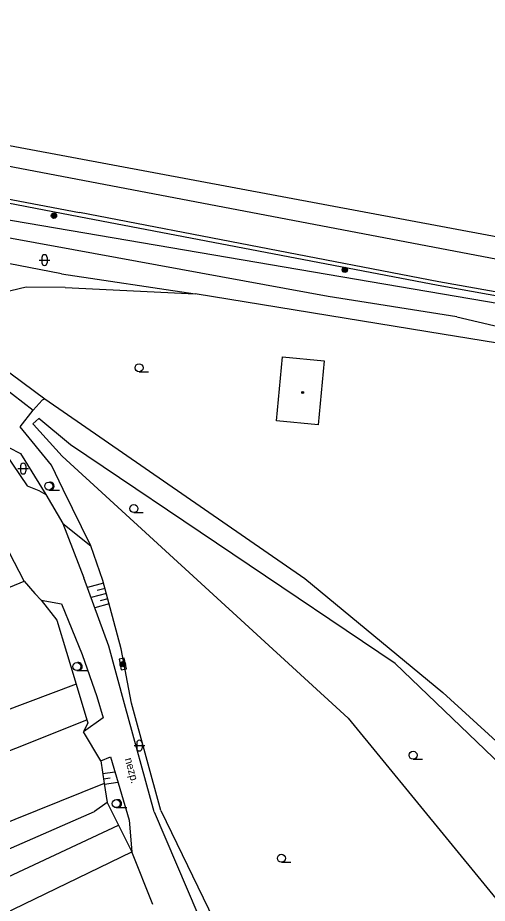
# Model space of a CAD drawing. Extents: x -595546 to -593986, y -1160845 to -1159202.
# Drawn here: x -594987.4 to -594943.4, y -1160163.2 to -1160080.3 of the extents above; entities that cross this region are included whole.
import ezdxf

# ---------------------------------------------------------------- set-up
doc = ezdxf.new("R2010")
doc.units = 0
for name, color, linetype in [('DOP - budovy nerozlisene - VP', 7, 'Continuous'), ('DOP - kresba z DSPS bez souradnic', 7, 'Continuous'), ('DOP - rozhrani ploch obecne', 7, 'Continuous'), ('Level 24', 7, 'Continuous'), ('Level 25', 7, 'Continuous'), ('Level 36', 7, 'Continuous'), ('Level 39', 7, 'Continuous'), ('Specificka linie pasportu komunikaci', 7, 'Continuous'), ('TM - horni hrana svahu', 7, 'Continuous'), ('TM - hranice souvisleho porostu (skupiny stromu_ kere)', 7, 'Continuous'), ('TM - letecke snimky - pomocna linie', 7, 'Continuous'), ('TM - nezpevnene cesty a chodniky', 7, 'Continuous'), ('TM - plot drateny_ kovovy - VP', 7, 'Continuous'), ('TM - podezdivka plotu - VP', 7, 'Continuous'), ('TM - pomocna konstrukcni linie', 7, 'Continuous'), ('TM - popis povrchu', 7, 'Continuous'), ('TM - srafovani', 7, 'Continuous'), ('TM - vjezd na pozemek', 7, 'Continuous')]:
    doc.layers.add(name, color=color, linetype=linetype)

msp = doc.modelspace()

# ---------------------------------------------------------------- linework, layer by layer
at = {"layer": 'DOP - budovy nerozlisene - VP'}
for points in [[(-594963.17, -1160118.04), (-594962.62, -1160112.05)], [(-594962.62, -1160112.05), (-594958.71, -1160112.41)], [(-594958.71, -1160112.41), (-594959.26, -1160118.4)], [(-594959.26, -1160118.4), (-594963.17, -1160118.04)]]:
    msp.add_lwpolyline(points, dxfattribs=at)
at = {"layer": 'DOP - kresba z DSPS bez souradnic'}
msp.add_lwpolyline([(-594994.78, -1160027.28), (-595006.42, -1160088.85), (-594939.11, -1160101.43), (-594934.74, -1160078.54), (-594931.92, -1160079.05), (-594936.73, -1160104.02), (-595006.75, -1160090.67)], dxfattribs=at)
at = {"layer": 'DOP - rozhrani ploch obecne'}
for points in [[(-594984.87, -1160115.96), (-594960.53, -1160132.8)], [(-594982.47, -1160120.29), (-594985.43, -1160117.81), (-594985.98, -1160118.32)], [(-594985.98, -1160118.32), (-594985.93, -1160118.38), (-594983.24, -1160121.34)], [(-594952.04, -1160140.78), (-594982.47, -1160120.29)], [(-594983.24, -1160121.34), (-594956.46, -1160145.89)], [(-594960.53, -1160132.8), (-594947.59, -1160143.49)], [(-594941.36, -1160151.04), (-594952.04, -1160140.78)], [(-594981.93, -1160142.72), (-595032.85, -1160161.88)], [(-594947.59, -1160143.49), (-594932.59, -1160157.17)], [(-595020.85, -1160161.97), (-594980.93, -1160146.04)], [(-594956.46, -1160145.89), (-594937.53, -1160169.01)], [(-594979.3, -1160152), (-595029.56, -1160172.25)], [(-594979.04, -1160153.78), (-594977.96, -1160155.93)], [(-595027.18, -1160175.19), (-594980.21, -1160154.65)], [(-594974.01, -1160154.53), (-594968.53, -1160165.82)], [(-595025.32, -1160178.09), (-594977.96, -1160155.93)], [(-594977.96, -1160155.93), (-594976.72, -1160158.4)], [(-595022.19, -1160180.43), (-594976.72, -1160158.4)], [(-594974.75, -1160163.34), (-594976.72, -1160158.4)]]:
    msp.add_lwpolyline(points, dxfattribs=at)
at = {"layer": 'Level 24'}
msp.add_lwpolyline([(-594977.233, -1160141.26), (-594977.425, -1160140.279), (-594977.916, -1160140.375), (-594977.723, -1160141.356)], close=True, dxfattribs=at)
at = {"layer": 'Level 25'}
for centre, radius in [((-594984.01, -1160098.82), 0.25), ((-594984.01, -1160098.82), 0.2), ((-594984.01, -1160098.82), 0.15), ((-594984.01, -1160098.82), 0.1), ((-594984.01, -1160098.82), 0.05), ((-594956.77, -1160103.89), 0.25), ((-594956.77, -1160103.89), 0.2), ((-594956.77, -1160103.89), 0.15), ((-594956.77, -1160103.89), 0.1), ((-594956.77, -1160103.89), 0.05), ((-594977.57, -1160140.83), 0.25), ((-594977.57, -1160140.83), 0.2), ((-594977.57, -1160140.83), 0.15), ((-594977.57, -1160140.83), 0.1), ((-594977.57, -1160140.83), 0.05)]:
    msp.add_circle(centre, radius, dxfattribs=at)
at = {"layer": 'Level 36'}
for p, q in [((-594985.146, -1160102.726), (-594985.146, -1160103.226)), ((-594984.646, -1160102.726), (-594984.646, -1160103.226)), ((-594985.396, -1160102.976), (-594984.396, -1160102.976)), ((-594976.04, -1160113.445), (-594975.165, -1160113.445)), ((-594987.396, -1160122.516), (-594986.396, -1160122.516)), ((-594987.146, -1160122.266), (-594987.146, -1160122.766)), ((-594986.646, -1160122.266), (-594986.646, -1160122.766)), ((-594984.5, -1160124.525), (-594983.5, -1160124.525)), ((-594976.53, -1160126.635), (-594975.655, -1160126.635)), ((-594981.87, -1160141.435), (-594980.87, -1160141.435)), ((-594976.516, -1160148.466), (-594975.516, -1160148.466)), ((-594976.266, -1160148.216), (-594976.266, -1160148.716)), ((-594975.766, -1160148.216), (-594975.766, -1160148.716)), ((-594950.37, -1160149.735), (-594949.495, -1160149.735)), ((-594978.18, -1160154.275), (-594977.18, -1160154.275)), ((-594962.71, -1160159.395), (-594961.835, -1160159.395)), ((-594962.71, -1160159.395), (-594961.835, -1160159.395))]:
    msp.add_line(p, q, dxfattribs=at)
for centre in [(-594976.04, -1160113.07), (-594984.5, -1160124.15), (-594976.53, -1160126.26), (-594981.87, -1160141.06), (-594950.37, -1160149.36), (-594978.18, -1160153.9), (-594962.71, -1160159.02), (-594962.71, -1160159.02)]:
    msp.add_circle(centre, 0.375, dxfattribs=at)
for centre, radius, start, end in [((-594984.896, -1160102.726), 0.25, 0, 180), ((-594984.896, -1160103.226), 0.25, 180, 0), ((-594986.896, -1160122.266), 0.25, 0, 180), ((-594986.896, -1160122.766), 0.25, 180, 0), ((-594984.375, -1160124.15), 0.375, 260.40593, 99.59407), ((-594981.745, -1160141.06), 0.375, 260.40593, 99.59407), ((-594976.016, -1160148.216), 0.25, 0, 180), ((-594976.016, -1160148.716), 0.25, 180, 0), ((-594978.055, -1160153.9), 0.375, 260.40593, 99.59407)]:
    msp.add_arc(centre, radius, start, end, dxfattribs=at)
at = {"layer": 'Level 39'}
for radius in [0.09, 0.09, 0.0398, 0.0398]:
    msp.add_circle((-594960.72, -1160115.38), radius, dxfattribs=at)
at = {"layer": 'Specificka linie pasportu komunikaci'}
msp.add_lwpolyline([(-594974.62, -1160154.67), (-594969.46, -1160166.82), (-594954.54, -1160196.15), (-594931.88, -1160236.21), (-594927.2, -1160245.93)], dxfattribs=at)
at = {"layer": 'TM - horni hrana svahu'}
msp.add_lwpolyline([(-594983.3, -1160104.25), (-594990.26, -1160102.92)], dxfattribs=at)
at = {"layer": 'TM - hranice souvisleho porostu (skupiny stromu_ kere)'}
for points in [[(-594990.84, -1160113.3), (-594985.96, -1160117.05)], [(-594989.37, -1160119.96), (-594987.16, -1160121.1), (-594984.77, -1160124.95)], [(-594983.19, -1160127.65), (-594980.56, -1160129.76)]]:
    msp.add_lwpolyline(points, dxfattribs=at)
at = {"layer": 'TM - letecke snimky - pomocna linie'}
for points in [[(-594989.21, -1160099.04), (-594938.3, -1160107.72), (-594934.32, -1160107.81)], [(-594976.96, -1160155.46), (-594976.72, -1160158.4)]]:
    msp.add_lwpolyline(points, dxfattribs=at)
at = {"layer": 'TM - nezpevnene cesty a chodniky'}
for points in [[(-594946.29, -1160108.3), (-594958.32, -1160106.38), (-594982.18, -1160102.02), (-594989.38, -1160100.7)], [(-594946.29, -1160108.3), (-594935.24, -1160110.9)], [(-594989.37, -1160119.96), (-594986.53, -1160124.12), (-594985.44, -1160124.55), (-594984.77, -1160124.95)], [(-594984.77, -1160124.95), (-594983.19, -1160127.65)], [(-594983.19, -1160127.65), (-594981.21, -1160132.73)], [(-594974.62, -1160154.67), (-594977.4, -1160144.56), (-594978.88, -1160139.14), (-594981.21, -1160132.73)], [(-594985.22, -1160134.84), (-594983.3, -1160135.18), (-594981.38, -1160139.93), (-594979.99, -1160143.86), (-594979.41, -1160145.85), (-594981.26, -1160147.18)], [(-594979.61, -1160149.88), (-594978.73, -1160149.52), (-594976.96, -1160155.46)]]:
    msp.add_lwpolyline(points, dxfattribs=at)
at = {"layer": 'TM - plot drateny_ kovovy - VP'}
for points in [[(-595028.03, -1160089.75), (-595009.17, -1160093.3), (-594997.43, -1160095.53), (-594981.61, -1160098.52)], [(-594934.25, -1160107.46), (-594947.96, -1160105.01), (-594981.61, -1160098.52)], [(-594986.61, -1160105.51), (-594990.19, -1160106.37)], [(-594982.97, -1160105.53), (-594986.61, -1160105.51)], [(-594982.97, -1160105.53), (-594970.79, -1160106.15)], [(-594949.01, -1160109.7), (-594970.79, -1160106.15)], [(-594930.75, -1160112.66), (-594949.01, -1160109.7)], [(-594990.25, -1160112.01), (-594984.87, -1160115.96)], [(-594984.87, -1160115.96), (-594985.12, -1160116.1)], [(-594980.56, -1160129.76), (-594983.14, -1160124.46), (-594984.25, -1160122.18), (-594987.18, -1160118.6), (-594985.96, -1160117.05)], [(-594974.01, -1160154.53), (-594976.76, -1160144.49), (-594977.72, -1160139.41), (-594979.43, -1160133), (-594980.56, -1160129.76)], [(-594991.43, -1160134.95), (-594986.8, -1160133.06)], [(-594986.8, -1160133.06), (-594985.79, -1160134.21)], [(-594983.73, -1160136.72), (-594981.93, -1160142.72)], [(-594981.93, -1160142.72), (-594980.93, -1160146.04)], [(-594980.93, -1160146.04), (-594980.85, -1160146.32), (-594981.26, -1160147.18)], [(-594979.61, -1160149.88), (-594979.3, -1160152)], [(-594979.3, -1160152), (-594979.04, -1160153.78)], [(-594979.04, -1160153.78), (-594980.21, -1160154.65)]]:
    msp.add_lwpolyline(points, dxfattribs=at)
at = {"layer": 'TM - podezdivka plotu - VP'}
for points in [[(-594981.68, -1160098.91), (-594991.62, -1160097.03)], [(-594934.32, -1160107.81), (-594948.02, -1160105.35), (-594981.68, -1160098.91)]]:
    msp.add_lwpolyline(points, dxfattribs=at)
at = {"layer": 'TM - pomocna konstrukcni linie'}
msp.add_lwpolyline([(-594983.3, -1160104.25), (-594970.79, -1160106.15)], dxfattribs=at)
at = {"layer": 'TM - srafovani'}
for points in [[(-594979.36, -1160133.25), (-594980.87, -1160133.66)], [(-594979.1, -1160134.22), (-594980.53, -1160134.6)], [(-594979.23, -1160133.74), (-594979.97, -1160133.93)], [(-594978.85, -1160135.19), (-594980.19, -1160135.54)], [(-594978.98, -1160134.7), (-594979.67, -1160134.89)], [(-594979.43, -1160151.09), (-594978.31, -1160150.92)], [(-594979.36, -1160151.58), (-594978.76, -1160151.49)], [(-594979.29, -1160152.08), (-594978.02, -1160151.89)]]:
    msp.add_lwpolyline(points, dxfattribs=at)
at = {"layer": 'TM - vjezd na pozemek'}
for points in [[(-594985.12, -1160116.1), (-594985.96, -1160117.05)], [(-594986.8, -1160133.06), (-594988.17, -1160130.4)], [(-594985.79, -1160134.21), (-594985.22, -1160134.84)], [(-594985.22, -1160134.84), (-594983.73, -1160136.72)], [(-594979.61, -1160149.88), (-594981.26, -1160147.18)]]:
    msp.add_lwpolyline(points, dxfattribs=at)

# ---------------------------------------------------------------- texts
at = {"layer": 'TM - popis povrchu'}
msp.add_text('nezp.', height=0.75, rotation=285.18121, dxfattribs=at).set_placement((-594977.39, -1160149.71))

doc.saveas('drawing.dxf')
